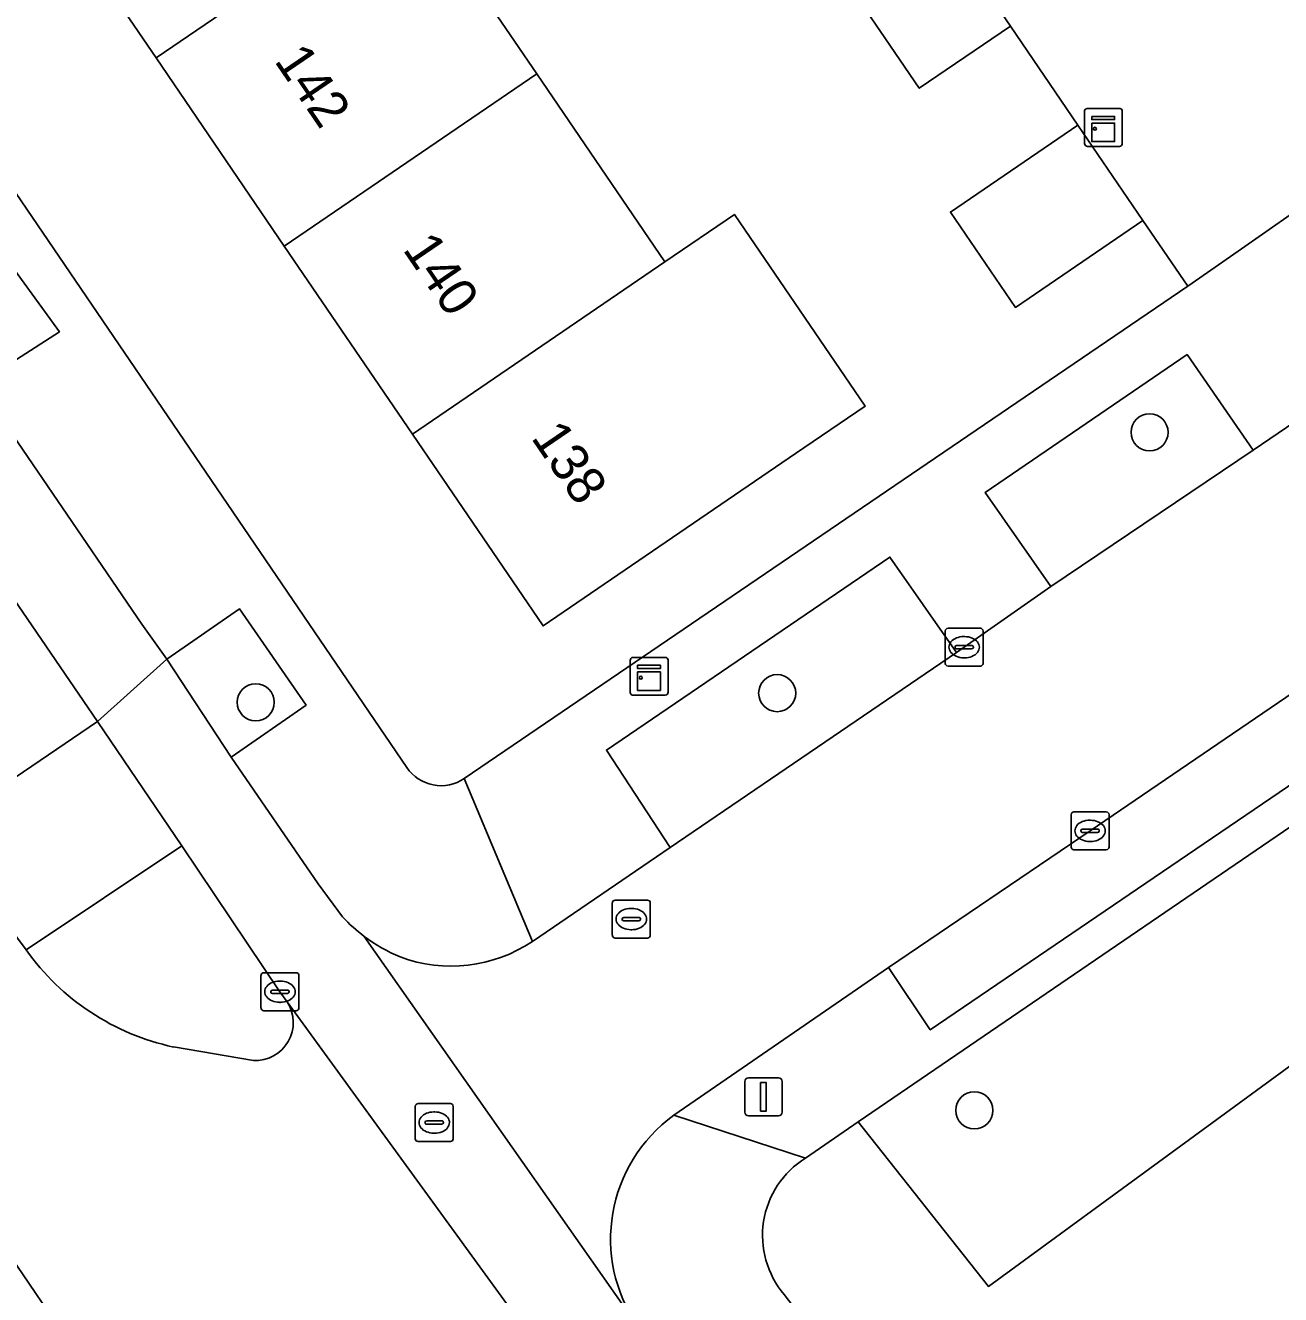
# Model space of a CAD drawing. Extents: x 160030 to 160839, y 385325 to 386450.
# Drawn here: x 160166.74 to 160199.85, y 385910.99 to 385944.45 of the extents above; entities that cross this region are included whole.
import ezdxf

# ---------------------------------------------------------------- set-up
doc = ezdxf.new("R2010")
doc.units = 0
for name, color, linetype in [('IMGEO_Berm_groen', 7, 'Continuous'), ('IMGEO_Boom', 7, 'Continuous'), ('IMGEO_Erf', 7, 'Continuous'), ('IMGEO_Fietspad_gesloten', 7, 'Continuous'), ('IMGEO_Groenvoorziening', 7, 'Continuous'), ('IMGEO_Kast', 7, 'Continuous'), ('IMGEO_Kolk', 7, 'Continuous'), ('IMGEO_Lichtmast', 7, 'Continuous'), ('IMGEO_Pand', 7, 'Continuous'), ('IMGEO_Pand_nummerreeks', 7, 'Continuous'), ('IMGEO_Parkeervlak_open', 7, 'Continuous'), ('IMGEO_Rijbaan_lokaal_gesloten', 7, 'Continuous'), ('IMGEO_Rijbaan_lokaal_open', 7, 'Continuous'), ('IMGEO_Rioolput', 7, 'Continuous'), ('IMGEO_Verkeerseiland_groen', 7, 'Continuous'), ('IMGEO_Voetpad_open', 7, 'Continuous')]:
    doc.layers.add(name, color=color, linetype=linetype)

msp = doc.modelspace()

# ---------------------------------------------------------------- linework, layer by layer
at = {"layer": 'IMGEO_Berm_groen'}
msp.add_lwpolyline([(160163.163, 385925.317), (160164.54, 385923.307), (160168.644, 385926.099), (160156.952, 385943.201)], dxfattribs=at)
at = {"layer": 'IMGEO_Boom'}
for centre in [(160196.39, 385933.72), (160186.57, 385926.844), (160172.819, 385926.603), (160191.769, 385915.845)]:
    msp.add_circle(centre, 0.489, dxfattribs=at)
at = {"layer": 'IMGEO_Erf'}
for points in [[(160124.511, 386001.685), (160125.658, 386000), (160176.803, 385924.884)], [(160178.318, 385924.594), (160197.396, 385937.571), (160196.216, 385939.303), (160192.853, 385937.011), (160191.14, 385939.525), (160194.502, 385941.817), (160192.722, 385944.429), (160190.317, 385942.789), (160187.631, 385946.73), (160190.036, 385948.37), (160188.659, 385950.341), (160186.277, 385948.718), (160183.559, 385952.705), (160180.878, 385956.638), (160183.26, 385958.261), (160181.93, 385960.252), (160179.53, 385958.617), (160176.802, 385962.62), (160174.071, 385966.627), (160176.47, 385968.262), (160175.171, 385970.168), (160172.772, 385968.533), (160170.043, 385972.536), (160167.312, 385976.543)], [(160159.953, 385972.919), (160163.332, 385967.961), (160166.712, 385963.003), (160168.694, 385964.354), (160172.073, 385959.396), (160170.091, 385958.045), (160173.47, 385953.087), (160176.85, 385948.13), (160180.229, 385943.171), (160183.608, 385938.214), (160185.442, 385939.464), (160188.889, 385934.408), (160187.055, 385933.158), (160180.395, 385928.618), (160176.949, 385933.674), (160173.57, 385938.631), (160170.19, 385943.59), (160166.811, 385948.548), (160163.432, 385953.505), (160160.052, 385958.463), (160156.673, 385963.421), (160153.293, 385968.379), (160149.914, 385973.337)]]:
    msp.add_lwpolyline(points, dxfattribs=at)
msp.add_arc((160177.705, 385925.495), 1.09, 214.1241, 304.2031, dxfattribs=at)
at = {"layer": 'IMGEO_Fietspad_gesloten'}
for points in [[(160144.649, 385961.187), (160156.275, 385944.192), (160156.952, 385943.201), (160168.644, 385926.099), (160170.472, 385927.74), (160169.812, 385928.661), (160165.492, 385934.989), (160163.973, 385937.215), (160158.87, 385944.704), (160157.155, 385947.225), (160152.08, 385954.685), (160150.233, 385957.4), (160145.465, 385964.411), (160143.914, 385966.694), (160138.5, 385974.658), (160136.979, 385976.896), (160131.713, 385984.643), (160130.172, 385986.909), (160124.758, 385994.871), (160123.429, 385996.826), (160122.081, 385998.808), (160113.781, 386010.901)], [(160175.111, 385920.946), (160174.467, 385921.813), (160172.174, 385925.159), (160170.472, 385927.74), (160168.644, 385926.099), (160170.873, 385922.818), (160173.459, 385918.973), (160173.651, 385918.707), (160179.858, 385910.174), (160180.013, 385909.936), (160181.649, 385907.763), (160183.472, 385905.375), (160185.042, 385903.37), (160203.856, 385878.606), (160204.575, 385877.66), (160216.619, 385861.805), (160219.167, 385858.452)], [(160188.588, 385902.659), (160182.89, 385910.161), (160175.681, 385920.428)]]:
    msp.add_lwpolyline(points, dxfattribs=at)
msp.add_arc((160178.209, 385923.782), 4.2, 222.4758, 232.9968, dxfattribs=at)
at = {"layer": 'IMGEO_Groenvoorziening'}
for points in [[(160165.492, 385934.989), (160167.643, 385936.37), (160165.985, 385938.649), (160163.973, 385937.215)], [(160199.125, 385933.25), (160197.378, 385935.768), (160192.059, 385932.138), (160193.787, 385929.654)], [(160191.296, 385927.917), (160189.542, 385930.429), (160182.069, 385925.342), (160183.75, 385922.776)], [(160170.472, 385927.74), (160172.174, 385925.159), (160174.149, 385926.531), (160172.387, 385929.067)], [(160207.36, 385922.327), (160204.553, 385925.977), (160203.991, 385925.611), (160203.799, 385925.846), (160188.71, 385915.54), (160192.142, 385911.205)]]:
    msp.add_lwpolyline(points, close=True, dxfattribs=at)
for points in [[(160210.283, 385918.527), (160207.36, 385922.327), (160192.142, 385911.205), (160188.71, 385915.54), (160187.317, 385914.588)], [(160186.757, 385910.988), (160191.771, 385904.42), (160210.283, 385918.527)]]:
    msp.add_lwpolyline(points, dxfattribs=at)
msp.add_arc((160188.587, 385912.547), 2.404, 121.8815, 220.4349, dxfattribs=at)
at = {"layer": 'IMGEO_Kast'}
for p, q in [((160194.672, 385941.334), (160194.672, 385942.175)), ((160194.672, 385942.175), (160194.672, 385941.334)), ((160194.747, 385942.259), (160195.588, 385942.259)), ((160195.588, 385942.259), (160194.747, 385942.259)), ((160195.672, 385942.184), (160195.672, 385941.343)), ((160195.672, 385941.343), (160195.672, 385942.184)), ((160195.597, 385941.259), (160194.756, 385941.259)), ((160194.756, 385941.259), (160195.597, 385941.259)), ((160182.695, 385926.863), (160182.695, 385927.704)), ((160182.695, 385927.704), (160182.695, 385926.863)), ((160182.77, 385927.788), (160183.611, 385927.788)), ((160183.611, 385927.788), (160182.77, 385927.788)), ((160183.695, 385927.713), (160183.695, 385926.872)), ((160183.695, 385926.872), (160183.695, 385927.713)), ((160183.62, 385926.788), (160182.779, 385926.788)), ((160182.779, 385926.788), (160183.62, 385926.788))]:
    msp.add_line(p, q, dxfattribs=at)
for points in [[(160194.867, 385942.049), (160195.467, 385942.049), (160195.467, 385941.964), (160194.867, 385941.964), (160194.867, 385942.049)], [(160194.867, 385941.874), (160195.467, 385941.874), (160195.467, 385941.385), (160194.867, 385941.385), (160194.867, 385941.874)], [(160182.89, 385927.578), (160183.49, 385927.578), (160183.49, 385927.493), (160182.89, 385927.493), (160182.89, 385927.578)], [(160182.89, 385927.403), (160183.49, 385927.403), (160183.49, 385926.914), (160182.89, 385926.914), (160182.89, 385927.403)]]:
    msp.add_lwpolyline(points, dxfattribs=at)
for centre in [(160194.951, 385941.723), (160182.974, 385927.252)]:
    msp.add_circle(centre, 0.0377, dxfattribs=at)
for centre, start, end in [((160194.75, 385942.181), 92.4484, 184.2845), ((160194.75, 385942.181), 92.4484, 184.2845), ((160195.594, 385942.181), 2.4484, 94.2845), ((160195.594, 385942.181), 2.4484, 94.2845), ((160194.75, 385941.337), 182.4484, 274.2845), ((160194.75, 385941.337), 182.4484, 274.2845), ((160195.594, 385941.337), 272.4484, 4.2845), ((160195.594, 385941.337), 272.4484, 4.2845), ((160182.773, 385927.71), 92.4484, 184.2845), ((160182.773, 385927.71), 92.4484, 184.2845), ((160183.617, 385927.71), 2.4484, 94.2845), ((160183.617, 385927.71), 2.4484, 94.2845), ((160182.773, 385926.866), 182.4484, 274.2845), ((160182.773, 385926.866), 182.4484, 274.2845), ((160183.617, 385926.866), 272.4484, 4.2845), ((160183.617, 385926.866), 272.4484, 4.2845)]:
    msp.add_arc(centre, 0.0779, start, end, dxfattribs=at)
at = {"layer": 'IMGEO_Kolk'}
for p, q in [((160191.001, 385927.63), (160191.001, 385928.482)), ((160191.076, 385928.556), (160191.928, 385928.556)), ((160191.489, 385928.336), (160191.514, 385928.336)), ((160192.002, 385928.482), (160192.002, 385927.63)), ((160191.26, 385928.05), (160191.26, 385928.062)), ((160191.698, 385928.013), (160191.3, 385928.013)), ((160191.303, 385928.099), (160191.701, 385928.099)), ((160191.744, 385928.062), (160191.744, 385928.05)), ((160191.512, 385927.776), (160191.487, 385927.776)), ((160191.928, 385927.556), (160191.076, 385927.556)), ((160194.321, 385922.788), (160194.321, 385923.64)), ((160194.396, 385923.714), (160195.248, 385923.714)), ((160195.322, 385923.64), (160195.322, 385922.788)), ((160194.809, 385923.494), (160194.834, 385923.494)), ((160194.58, 385923.208), (160194.58, 385923.22)), ((160195.018, 385923.171), (160194.62, 385923.171)), ((160194.623, 385923.257), (160195.021, 385923.257)), ((160195.064, 385923.22), (160195.064, 385923.208)), ((160195.248, 385922.714), (160194.396, 385922.714)), ((160194.832, 385922.934), (160194.807, 385922.934)), ((160172.958, 385918.547), (160172.958, 385919.399)), ((160173.033, 385919.473), (160173.885, 385919.473)), ((160173.959, 385919.399), (160173.959, 385918.547)), ((160173.217, 385918.967), (160173.217, 385918.979)), ((160173.26, 385919.016), (160173.658, 385919.016)), ((160173.446, 385919.253), (160173.471, 385919.253)), ((160173.701, 385918.979), (160173.701, 385918.967)), ((160173.655, 385918.93), (160173.257, 385918.93)), ((160173.469, 385918.693), (160173.444, 385918.693)), ((160173.885, 385918.473), (160173.033, 385918.473))]:
    msp.add_line(p, q, dxfattribs=at)
for points in [[(160191.001, 385927.63), (160191.001, 385928.482)], [(160191.076, 385928.556), (160191.928, 385928.556)], [(160192.002, 385928.482), (160192.002, 385927.63)], [(160191.928, 385927.556), (160191.076, 385927.556)], [(160194.321, 385922.788), (160194.321, 385923.64)], [(160194.396, 385923.714), (160195.248, 385923.714)], [(160195.322, 385923.64), (160195.322, 385922.788)], [(160195.248, 385922.714), (160194.396, 385922.714)], [(160172.958, 385918.547), (160172.958, 385919.399)], [(160173.033, 385919.473), (160173.885, 385919.473)], [(160173.959, 385919.399), (160173.959, 385918.547)], [(160173.885, 385918.473), (160173.033, 385918.473)]]:
    msp.add_lwpolyline(points, dxfattribs=at)
for centre, radius, start, end in [((160191.078, 385928.48), 0.0765, 91.552, 178.448), ((160191.078, 385928.48), 0.0765, 91.552, 178.448), ((160191.926, 385928.48), 0.0765, 1.552, 88.448), ((160191.926, 385928.48), 0.0765, 1.552, 88.448), ((160191.3, 385928.059), 0.0403, 85.8775, 175.7526), ((160191.297, 385928.049), 0.0366, 178.938, 274.7102), ((160191.701, 385928.056), 0.043, 264.8664, 352.4533), ((160191.705, 385928.061), 0.0386, 1.7309, 96.639), ((160191.078, 385927.632), 0.0765, 181.552, 268.448), ((160191.078, 385927.632), 0.0765, 181.552, 268.448), ((160191.926, 385927.632), 0.0765, 271.552, 358.448), ((160191.926, 385927.632), 0.0765, 271.552, 358.448), ((160194.398, 385923.638), 0.0765, 91.552, 178.448), ((160194.398, 385923.638), 0.0765, 91.552, 178.448), ((160195.246, 385923.638), 0.0765, 1.552, 88.448), ((160195.246, 385923.638), 0.0765, 1.552, 88.448), ((160194.62, 385923.217), 0.0403, 85.8775, 175.7526), ((160194.617, 385923.207), 0.0366, 178.938, 274.7102), ((160195.021, 385923.214), 0.043, 264.8664, 352.4533), ((160195.025, 385923.219), 0.0386, 1.7309, 96.639), ((160194.398, 385922.79), 0.0765, 181.552, 268.448), ((160194.398, 385922.79), 0.0765, 181.552, 268.448), ((160195.246, 385922.79), 0.0765, 271.552, 358.448), ((160195.246, 385922.79), 0.0765, 271.552, 358.448), ((160173.035, 385919.397), 0.0765, 91.552, 178.448), ((160173.035, 385919.397), 0.0765, 91.552, 178.448), ((160173.883, 385919.397), 0.0765, 1.552, 88.448), ((160173.883, 385919.397), 0.0765, 1.552, 88.448), ((160173.257, 385918.976), 0.0403, 85.8775, 175.7526), ((160173.254, 385918.966), 0.0366, 178.938, 274.7102), ((160173.658, 385918.973), 0.043, 264.8664, 352.4533), ((160173.662, 385918.978), 0.0386, 1.7309, 96.639), ((160173.035, 385918.549), 0.0765, 181.552, 268.448), ((160173.035, 385918.549), 0.0765, 181.552, 268.448), ((160173.883, 385918.549), 0.0765, 271.552, 358.448), ((160173.883, 385918.549), 0.0765, 271.552, 358.448)]:
    msp.add_arc(centre, radius, start, end, dxfattribs=at)
for centre, major_axis, ratio, start_param, end_param in [((160191.488, 385928.056), (-0.387, 0.002), 0.722429, 4.712389, 7.853982), ((160191.513, 385928.056), (-0.39, 0.002), 0.717154, 1.570796, 4.712389), ((160194.808, 385923.214), (-0.387, 0.002), 0.722429, 4.712389, 7.853982), ((160194.833, 385923.214), (-0.39, 0.002), 0.717154, 1.570796, 4.712389), ((160173.445, 385918.973), (-0.387, 0.002), 0.722429, 4.712389, 7.853982), ((160173.47, 385918.973), (-0.39, 0.002), 0.717154, 1.570796, 4.712389)]:
    msp.add_ellipse(centre, major_axis=major_axis, ratio=ratio, start_param=start_param, end_param=end_param, dxfattribs=at)
at = {"layer": 'IMGEO_Lichtmast'}
for p, q in [((160185.714, 385915.802), (160185.714, 385916.602)), ((160185.714, 385916.602), (160185.714, 385915.802)), ((160185.814, 385916.702), (160186.604, 385916.702)), ((160186.604, 385916.702), (160185.814, 385916.702)), ((160186.704, 385916.602), (160186.704, 385915.802)), ((160186.704, 385915.802), (160186.704, 385916.602)), ((160186.604, 385915.702), (160185.814, 385915.702)), ((160185.814, 385915.702), (160186.604, 385915.702))]:
    msp.add_line(p, q, dxfattribs=at)
msp.add_lwpolyline([(160186.134, 385916.577), (160186.284, 385916.577), (160186.284, 385915.827), (160186.134, 385915.827), (160186.134, 385916.577)], dxfattribs=at)
for centre, start, end in [((160185.814, 385916.602), 90, 180), ((160185.814, 385916.602), 90, 180), ((160186.604, 385916.602), 0, 90), ((160186.604, 385916.602), 360, 90), ((160185.814, 385915.802), 180, 270), ((160185.814, 385915.802), 180, 270), ((160186.604, 385915.802), 270, 0), ((160186.604, 385915.802), 270, 0)]:
    msp.add_arc(centre, 0.1, start, end, dxfattribs=at)
at = {"layer": 'IMGEO_Pand'}
for points in [[(160176.85, 385948.13), (160173.47, 385953.087), (160166.811, 385948.548), (160170.19, 385943.59)], [(160180.229, 385943.171), (160176.85, 385948.13), (160170.19, 385943.59), (160173.57, 385938.631)], [(160190.036, 385948.37), (160187.631, 385946.73), (160190.317, 385942.789), (160192.722, 385944.429)], [(160183.608, 385938.214), (160180.229, 385943.171), (160173.57, 385938.631), (160176.949, 385933.674)], [(160194.502, 385941.817), (160191.14, 385939.525), (160192.853, 385937.011), (160196.216, 385939.303)], [(160183.608, 385938.214), (160176.949, 385933.674), (160180.395, 385928.618), (160187.055, 385933.158), (160188.889, 385934.408), (160185.442, 385939.464)]]:
    msp.add_lwpolyline(points, close=True, dxfattribs=at)
at = {"layer": 'IMGEO_Parkeervlak_open'}
msp.add_lwpolyline([(160254.236, 385963.684), (160252.565, 385962.543), (160238.132, 385952.722), (160222.853, 385942.336), (160210.086, 385933.612), (160194.822, 385923.214), (160189.51, 385919.608), (160190.607, 385917.966), (160211.427, 385932.129), (160255.35, 385962.044)], close=True, dxfattribs=at)
at = {"layer": 'IMGEO_Rijbaan_lokaal_gesloten'}
for points in [[(160166.762, 385920.077), (160166.103, 385920.967), (160164.54, 385923.307), (160160.544, 385920.543), (160168.134, 385909.373), (160175.453, 385899.617)], [(160179.858, 385910.174), (160173.651, 385918.707)], [(160172.757, 385917.159), (160170.649, 385917.516)]]:
    msp.add_lwpolyline(points, dxfattribs=at)
for centre, radius, start, end in [((160172.012, 385923.814), 6.444, 215.4485, 257.7927), ((160172.805, 385918.163), 1.005, 267.2441, 32.7414)]:
    msp.add_arc(centre, radius, start, end, dxfattribs=at)
at = {"layer": 'IMGEO_Rijbaan_lokaal_open'}
for points in [[(160178.659, 385969.33), (160176.694, 385967.933), (160179.201, 385964.256), (160181.93, 385960.252), (160183.26, 385958.261), (160185.941, 385954.328), (160188.659, 385950.341), (160190.036, 385948.37), (160192.722, 385944.429), (160194.502, 385941.817), (160196.216, 385939.303), (160197.396, 385937.571), (160198.726, 385938.499), (160202.379, 385941.045)], [(160254.236, 385963.684), (160254.392, 385963.771), (160251.076, 385968.648), (160249.252, 385967.362), (160235.626, 385958.114), (160219.542, 385947.165), (160206.768, 385938.457), (160206.621, 385938.346), (160199.125, 385933.25), (160193.787, 385929.654), (160191.502, 385928.056), (160191.296, 385927.917), (160183.75, 385922.776), (160180.114, 385920.297)], [(160183.845, 385915.715), (160189.51, 385919.608), (160194.822, 385923.214), (160210.086, 385933.612), (160222.853, 385942.336), (160238.132, 385952.722), (160252.565, 385962.543), (160254.236, 385963.684)], [(160175.681, 385920.428), (160182.89, 385910.161)]]:
    msp.add_lwpolyline(points, dxfattribs=at)
for centre, radius, start, end in [((160178.251, 385923.843), 4.273, 233.037, 247.6562), ((160177.971, 385923.515), 3.867, 249.6483, 303.6627), ((160186.208, 385912.45), 4.031, 125.8938, 214.5932)]:
    msp.add_arc(centre, radius, start, end, dxfattribs=at)
at = {"layer": 'IMGEO_Rioolput'}
for p, q in [((160182.223, 385920.462), (160182.223, 385921.314)), ((160182.298, 385921.388), (160183.15, 385921.388)), ((160183.224, 385921.314), (160183.224, 385920.462)), ((160182.711, 385921.168), (160182.736, 385921.168)), ((160182.482, 385920.882), (160182.482, 385920.894)), ((160182.92, 385920.845), (160182.522, 385920.845)), ((160182.525, 385920.931), (160182.923, 385920.931)), ((160182.966, 385920.894), (160182.966, 385920.882)), ((160183.15, 385920.388), (160182.298, 385920.388)), ((160182.734, 385920.608), (160182.709, 385920.608)), ((160177.026, 385915.098), (160177.026, 385915.95)), ((160177.101, 385916.024), (160177.953, 385916.024)), ((160178.027, 385915.95), (160178.027, 385915.098)), ((160177.514, 385915.804), (160177.539, 385915.804)), ((160177.285, 385915.518), (160177.285, 385915.53)), ((160177.723, 385915.481), (160177.325, 385915.481)), ((160177.328, 385915.567), (160177.726, 385915.567)), ((160177.769, 385915.53), (160177.769, 385915.518)), ((160177.953, 385915.024), (160177.101, 385915.024)), ((160177.537, 385915.244), (160177.512, 385915.244))]:
    msp.add_line(p, q, dxfattribs=at)
for points in [[(160182.223, 385920.462), (160182.223, 385921.314)], [(160182.298, 385921.388), (160183.15, 385921.388)], [(160183.224, 385921.314), (160183.224, 385920.462)], [(160183.15, 385920.388), (160182.298, 385920.388)], [(160177.026, 385915.098), (160177.026, 385915.95)], [(160177.101, 385916.024), (160177.953, 385916.024)], [(160178.027, 385915.95), (160178.027, 385915.098)], [(160177.953, 385915.024), (160177.101, 385915.024)]]:
    msp.add_lwpolyline(points, dxfattribs=at)
for centre, radius, start, end in [((160182.3, 385921.312), 0.0765, 91.552, 178.448), ((160182.3, 385921.312), 0.0765, 91.552, 178.448), ((160183.148, 385921.312), 0.0765, 1.552, 88.448), ((160183.148, 385921.312), 0.0765, 1.552, 88.448), ((160182.522, 385920.891), 0.0403, 85.8775, 175.7526), ((160182.519, 385920.881), 0.0366, 178.938, 274.7102), ((160182.923, 385920.888), 0.043, 264.8664, 352.4533), ((160182.927, 385920.893), 0.0386, 1.7309, 96.639), ((160182.3, 385920.464), 0.0765, 181.552, 268.448), ((160182.3, 385920.464), 0.0765, 181.552, 268.448), ((160183.148, 385920.464), 0.0765, 271.552, 358.448), ((160183.148, 385920.464), 0.0765, 271.552, 358.448), ((160177.103, 385915.948), 0.0765, 91.552, 178.448), ((160177.103, 385915.948), 0.0765, 91.552, 178.448), ((160177.951, 385915.948), 0.0765, 1.552, 88.448), ((160177.951, 385915.948), 0.0765, 1.552, 88.448), ((160177.325, 385915.527), 0.0403, 85.8775, 175.7526), ((160177.322, 385915.517), 0.0366, 178.938, 274.7102), ((160177.726, 385915.524), 0.043, 264.8664, 352.4533), ((160177.73, 385915.529), 0.0386, 1.7309, 96.639), ((160177.103, 385915.1), 0.0765, 181.552, 268.448), ((160177.103, 385915.1), 0.0765, 181.552, 268.448), ((160177.951, 385915.1), 0.0765, 271.552, 358.448), ((160177.951, 385915.1), 0.0765, 271.552, 358.448)]:
    msp.add_arc(centre, radius, start, end, dxfattribs=at)
for centre, major_axis, ratio, start_param, end_param in [((160182.71, 385920.888), (-0.387, 0.002), 0.722429, 4.712389, 7.853982), ((160182.735, 385920.888), (-0.39, 0.002), 0.717154, 1.570796, 4.712389), ((160177.513, 385915.524), (-0.387, 0.002), 0.722429, 4.712389, 7.853982), ((160177.538, 385915.524), (-0.39, 0.002), 0.717154, 1.570796, 4.712389)]:
    msp.add_ellipse(centre, major_axis=major_axis, ratio=ratio, start_param=start_param, end_param=end_param, dxfattribs=at)
at = {"layer": 'IMGEO_Verkeerseiland_groen'}
for points in [[(160170.873, 385922.818), (160166.762, 385920.077)], [(160173.651, 385918.707), (160173.459, 385918.973), (160170.873, 385922.818)], [(160170.649, 385917.516), (160172.757, 385917.159)]]:
    msp.add_lwpolyline(points, dxfattribs=at)
for centre, radius, start, end in [((160172.012, 385923.814), 6.444, 215.4485, 257.7927), ((160172.805, 385918.163), 1.005, 267.2441, 32.7414)]:
    msp.add_arc(centre, radius, start, end, dxfattribs=at)
at = {"layer": 'IMGEO_Voetpad_open'}
for points in [[(160176.803, 385924.884), (160125.658, 386000)], [(160256.53, 385965.166), (160254.392, 385963.771), (160254.236, 385963.684), (160255.35, 385962.044), (160211.427, 385932.129), (160190.607, 385917.966), (160189.51, 385919.608), (160183.845, 385915.715), (160187.317, 385914.588), (160188.71, 385915.54), (160203.799, 385925.846), (160203.991, 385925.611), (160204.553, 385925.977), (160207.36, 385922.327), (160210.283, 385918.527), (160191.771, 385904.42), (160193.53, 385901.886), (160259.939, 385952.187)], [(160145.465, 385964.411), (160150.233, 385957.4), (160152.349, 385958.836), (160154.206, 385956.098), (160152.08, 385954.685), (160157.155, 385947.225), (160159.032, 385948.443), (160160.723, 385946.002), (160158.87, 385944.704), (160163.973, 385937.215), (160165.985, 385938.649), (160167.643, 385936.37), (160165.492, 385934.989), (160169.812, 385928.661), (160170.472, 385927.74), (160172.387, 385929.067), (160174.149, 385926.531), (160172.174, 385925.159), (160174.467, 385921.813), (160175.111, 385920.946)], [(160202.379, 385941.045), (160198.726, 385938.499), (160197.396, 385937.571), (160178.318, 385924.594), (160180.114, 385920.297), (160183.75, 385922.776), (160182.069, 385925.342), (160189.542, 385930.429), (160191.296, 385927.917), (160191.502, 385928.056), (160193.787, 385929.654), (160192.059, 385932.138), (160197.378, 385935.768), (160199.125, 385933.25), (160206.621, 385938.346)], [(160180.114, 385920.297), (160178.318, 385924.594)], [(160187.317, 385914.588), (160183.845, 385915.715)], [(160209.102, 385881.413), (160208.275, 385882.5), (160193.53, 385901.886), (160191.771, 385904.42), (160186.757, 385910.988)]]:
    msp.add_lwpolyline(points, dxfattribs=at)
msp.add_lwpolyline([(160168.644, 385926.099), (160164.54, 385923.307), (160166.103, 385920.967), (160166.762, 385920.077), (160170.873, 385922.818)], close=True, dxfattribs=at)
for centre, radius, start, end in [((160177.705, 385925.495), 1.09, 214.1241, 304.2031), ((160178.209, 385923.782), 4.2, 222.4758, 232.9968), ((160178.251, 385923.843), 4.273, 233.037, 247.6562), ((160177.971, 385923.515), 3.867, 249.6483, 303.6627), ((160186.208, 385912.45), 4.031, 125.8938, 214.5932), ((160188.587, 385912.547), 2.404, 121.8815, 220.4349)]:
    msp.add_arc(centre, radius, start, end, dxfattribs=at)

# ---------------------------------------------------------------- texts
at = {"layer": 'IMGEO_Pand_nummerreeks'}
for s, rotation, p in [('142', 304.2816, (160173.29, 385943.514)), ('140', 304.2816, (160176.678, 385938.545)), ('138', 304.2799, (160180.062, 385933.58))]:
    msp.add_text(s, height=1, rotation=rotation, dxfattribs=at).set_placement(p)

doc.saveas('drawing.dxf')
